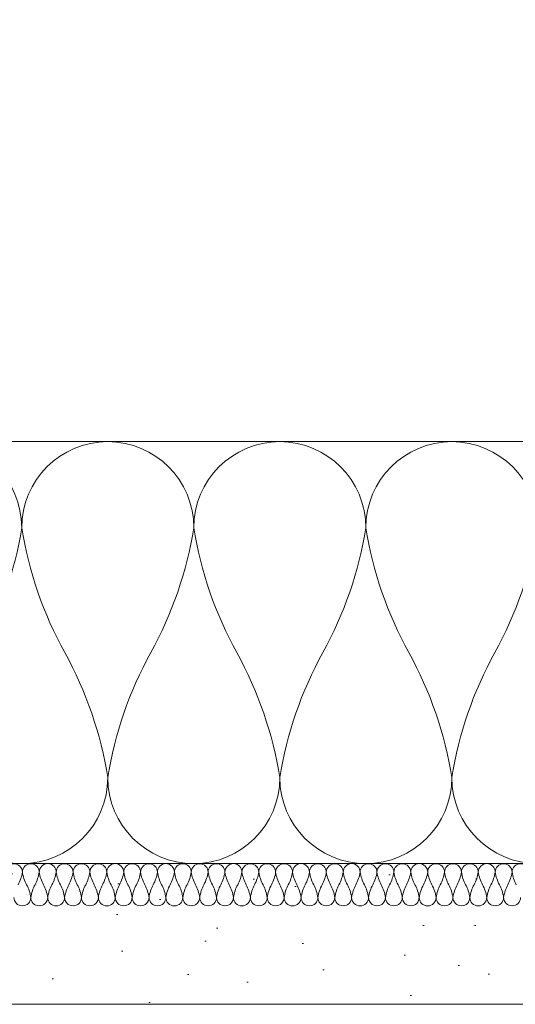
# Model space of a CAD drawing. Header units: millimetres. Extents: x 3652085 to 3778338, y -303702 to -273644.
# Tile 273 of 588: x 3710510 to 3710580, y -284607 to -284467. Entities that reach past the tile are written whole.
import ezdxf

# ---------------------------------------------------------------- set-up
doc = ezdxf.new("R2010")
doc.units = ezdxf.units.MM
for name, color, linetype, lineweight in [('021 Various', 7, 'Continuous', 5), ('A-Detl-Thin', 150, 'Continuous', 18), ('INSULATION (HAUSEART)', 31, 'Continuous', 15)]:
    doc.layers.add(name, color=color, linetype=linetype, lineweight=lineweight)

msp = doc.modelspace()

# ---------------------------------------------------------------- hatches: boundary and pattern name
at = {"layer": '021 Various'}
h = msp.add_hatch(dxfattribs=at)
h.set_pattern_fill('SITEWORK_SAND', color=256, scale=10, angle=-90, style=0, pattern_type=2)
h.set_pattern_definition([(307.5, (4430591.284, -173470.732), (19.2682377, 0.62993358), [0, -15.2, 0, -17, 0, -16.25]), (277.5, (4430591.284, -173470.732), (28.22146065, -17.6977671), [0, -8.2, 0, -13.7, 0, -5.25]), (237.5, (4430591.284, -173458.432), (0.05659053, -31.1414186), [0, -5, 0, -18, 0, -23.5]), (227.5, (4430591.284, -173458.432), (8.7767556, -30.061266), [0, -2.5, 0, -11.8, 0, -13.5])])
h.paths.add_polyline_path([(3710664.67, -284466.85), (3710664.67, -284606.85), (3710352.89, -284606.85), (3710352.89, -284586.85), (3710644.67, -284586.85), (3710644.67, -284535.98), (3710644.67, -284529.29), (3710644.79, -284529.34), (3710644.91, -284529.38), (3710645.05, -284529.42), (3710645.23, -284529.46), (3710645.38, -284529.48), (3710645.5, -284529.49), (3710645.62, -284529.49), (3710645.75, -284529.49), (3710645.88, -284529.47), (3710646.01, -284529.45), (3710646.14, -284529.43), (3710646.28, -284529.38), (3710646.42, -284529.33), (3710646.56, -284529.26), (3710646.69, -284529.17), (3710646.82, -284529.07), (3710646.95, -284528.94), (3710647.06, -284528.8), (3710647.14, -284528.66), (3710647.21, -284528.52), (3710647.27, -284528.37), (3710647.3, -284528.23), (3710647.33, -284528.1), (3710647.35, -284527.96), (3710647.35, -284527.8), (3710647.35, -284527.8), (3710647.35, -284527.7), (3710647.34, -284527.57), (3710647.32, -284527.44), (3710647.3, -284527.32), (3710647.26, -284527.19), (3710647.22, -284527.07), (3710647.17, -284526.95), (3710647.12, -284526.83), (3710647.05, -284526.73), (3710646.97, -284526.61), (3710646.87, -284526.47), (3710646.77, -284526.36), (3710646.68, -284526.26), (3710646.58, -284526.17), (3710646.49, -284526.09), (3710646.42, -284526.03), (3710646.34, -284525.96), (3710646.32, -284525.94), (3710646.3, -284525.93), (3710646.28, -284525.91), (3710646.26, -284525.9), (3710646.24, -284525.88), (3710646.23, -284525.87), (3710646.21, -284525.85), (3710646.2, -284525.84), (3710646.19, -284525.83), (3710646.18, -284525.82), (3710646.17, -284525.81), (3710646.16, -284525.8), (3710646.15, -284525.79), (3710646.14, -284525.77), (3710646.13, -284525.76), (3710646.12, -284525.75), (3710646.11, -284525.74), (3710646.1, -284525.73), (3710646.09, -284525.72), (3710646.08, -284525.71), (3710646.07, -284525.69), (3710646.07, -284525.68), (3710646.06, -284525.67), (3710646.05, -284525.65), (3710646.04, -284525.64), (3710646.03, -284525.63), (3710646.02, -284525.61), (3710646.02, -284525.6), (3710646.01, -284525.59), (3710646, -284525.57), (3710645.99, -284525.56), (3710645.98, -284525.54), (3710645.98, -284525.52), (3710645.97, -284525.51), (3710645.96, -284525.49), (3710645.95, -284525.48), (3710645.95, -284525.46), (3710645.94, -284525.44), (3710645.93, -284525.42), (3710645.93, -284525.41), (3710645.92, -284525.39), (3710645.91, -284525.37), (3710645.91, -284525.35), (3710645.9, -284525.33), (3710645.89, -284525.31), (3710645.89, -284525.29), (3710645.88, -284525.27), (3710645.87, -284525.25), (3710645.87, -284525.23), (3710645.86, -284525.21), (3710645.86, -284525.19), (3710645.85, -284525.17), (3710645.84, -284525.14), (3710645.84, -284525.12), (3710645.83, -284525.1), (3710645.83, -284525.07), (3710645.82, -284525.05), (3710645.82, -284525.03), (3710645.81, -284525), (3710645.81, -284524.98), (3710645.8, -284524.95), (3710645.8, -284524.93), (3710645.79, -284524.9), (3710645.79, -284524.88), (3710645.79, -284524.85), (3710645.78, -284524.83), (3710645.78, -284524.8), (3710645.77, -284524.77), (3710645.77, -284524.75), (3710645.77, -284524.72), (3710645.76, -284524.69), (3710645.76, -284524.66), (3710645.75, -284524.64), (3710645.75, -284524.61), (3710645.75, -284524.58), (3710645.75, -284524.55), (3710645.74, -284524.52), (3710645.74, -284524.49), (3710645.74, -284524.46), (3710645.73, -284524.44), (3710645.73, -284524.41), (3710645.73, -284524.38), (3710645.73, -284524.35), (3710645.72, -284524.32), (3710645.72, -284524.28), (3710645.72, -284524.25), (3710645.72, -284524.22), (3710645.71, -284524.19), (3710645.71, -284524.16), (3710645.71, -284524.13), (3710645.71, -284524.1), (3710645.71, -284524.07), (3710645.7, -284524.03), (3710645.7, -284524), (3710645.7, -284523.97), (3710645.7, -284523.94), (3710645.7, -284523.9), (3710645.69, -284523.87), (3710645.69, -284523.84), (3710645.69, -284523.81), (3710645.69, -284523.77), (3710645.69, -284523.71), (3710645.68, -284523.67), (3710645.67, -284523.66), (3710645.67, -284504.1), (3710646.17, -284504.1), (3710646.17, -284493.78), (3710647.93, -284493.78, 0.268526), (3710647.93, -284485.31), (3710646.17, -284485.31), (3710646.17, -284466.85), (3710654.67, -284466.85)])

# ---------------------------------------------------------------- linework, layer by layer
at = {"layer": '021 Various', "elevation": -322634.12}
msp.add_lwpolyline([(3710644.67, -284586.85), (3710644.67, -284466.85), (3710664.67, -284466.85), (3710664.67, -284606.85), (3710352.89, -284606.85), (3710352.89, -284586.85), (3710644.67, -284586.85)], close=True, dxfattribs=at)
at = {"layer": 'A-Detl-Thin', "color": 0, "lineweight": 0, "elevation": -322634.12}
for points in [[(3710507.72, -284588.06, -1), (3710510.12, -284588.06, -0.084471), (3710509.52, -284589.85, 0.084471)], [(3710508.92, -284591.65, 1), (3710511.32, -284591.65, 0.084471), (3710510.72, -284589.85, -0.084471), (3710510.12, -284588.06, -1), (3710512.52, -284588.06, -0.084471), (3710511.92, -284589.85, 0.084471), (3710511.32, -284591.65, 1), (3710513.72, -284591.65, 0.084471), (3710513.12, -284589.85, -0.084471), (3710512.52, -284588.06, -1), (3710514.93, -284588.06, -0.084471), (3710514.33, -284589.85, 0.084471), (3710513.72, -284591.65, 1), (3710516.13, -284591.65, 0.084471), (3710515.53, -284589.85, -0.084471), (3710514.93, -284588.06, -1), (3710517.33, -284588.06, -0.084471), (3710516.73, -284589.85, 0.084471), (3710516.13, -284591.65, 1), (3710518.53, -284591.65, 0.084471), (3710517.93, -284589.85, -0.084471), (3710517.33, -284588.06, -1), (3710519.73, -284588.06, -0.084471), (3710519.13, -284589.85, 0.084471), (3710518.53, -284591.65, 1), (3710520.93, -284591.65, 0.084471), (3710520.33, -284589.85, -0.084471), (3710519.73, -284588.06, -1), (3710522.13, -284588.06, -0.084471), (3710521.53, -284589.85, 0.084471), (3710520.93, -284591.65, 1), (3710523.34, -284591.65, 0.084471), (3710522.74, -284589.85, -0.084471), (3710522.13, -284588.06, -1), (3710524.54, -284588.06, -0.084471), (3710523.94, -284589.85, 0.084471), (3710523.34, -284591.65, 1), (3710525.74, -284591.65, 0.084471), (3710525.14, -284589.85, -0.084471), (3710524.54, -284588.06, -1), (3710526.94, -284588.06, -0.084471), (3710526.34, -284589.85, 0.084471), (3710525.74, -284591.65, 1), (3710528.14, -284591.65, 0.084471), (3710527.54, -284589.85, -0.084471), (3710526.94, -284588.06, -1), (3710529.34, -284588.06, -0.084471), (3710528.74, -284589.85, 0.084471), (3710528.14, -284591.65, 1), (3710530.54, -284591.65, 0.084471), (3710529.94, -284589.85, -0.084471), (3710529.34, -284588.06, -1), (3710531.75, -284588.06, -0.084471), (3710531.14, -284589.85, 0.084471), (3710530.54, -284591.65, 1), (3710532.95, -284591.65, 0.084471), (3710532.35, -284589.85, -0.084471), (3710531.75, -284588.06, -1), (3710534.15, -284588.06, -0.084471), (3710533.55, -284589.85, 0.084471), (3710532.95, -284591.65, 1), (3710535.35, -284591.65, 0.084471), (3710534.75, -284589.85, -0.084471), (3710534.15, -284588.06, -1), (3710536.55, -284588.06, -0.084471), (3710535.95, -284589.85, 0.084471), (3710535.35, -284591.65, 1), (3710537.75, -284591.65, 0.084471), (3710537.15, -284589.85, -0.084471), (3710536.55, -284588.06, -1), (3710538.95, -284588.06, -0.084471), (3710538.35, -284589.85, 0.084471), (3710537.75, -284591.65, 1), (3710540.15, -284591.65, 0.084471), (3710539.55, -284589.85, -0.084471), (3710538.95, -284588.06, -1), (3710541.36, -284588.06, -0.084471), (3710540.76, -284589.85, 0.084471), (3710540.15, -284591.65, 1), (3710542.56, -284591.65, 0.084471), (3710541.96, -284589.85, -0.084471), (3710541.36, -284588.06, -1), (3710543.76, -284588.06, -0.084471), (3710543.16, -284589.85, 0.084471), (3710542.56, -284591.65, 1), (3710544.96, -284591.65, 0.084471), (3710544.36, -284589.85, -0.084471), (3710543.76, -284588.06, -1), (3710546.16, -284588.06, -0.084471), (3710545.56, -284589.85, 0.084471), (3710544.96, -284591.65, 1), (3710547.36, -284591.65, 0.084471), (3710546.76, -284589.85, -0.084471), (3710546.16, -284588.06, -1), (3710548.56, -284588.06, -0.084471), (3710547.96, -284589.85, 0.084471), (3710547.36, -284591.65, 1), (3710549.77, -284591.65, 0.084471), (3710549.17, -284589.85, -0.084471), (3710548.56, -284588.06, -1), (3710550.97, -284588.06, -0.084471), (3710550.37, -284589.85, 0.084471), (3710549.77, -284591.65, 1), (3710552.17, -284591.65, 0.084471), (3710551.57, -284589.85, -0.084471), (3710550.97, -284588.06, -1), (3710553.37, -284588.06, -0.084471), (3710552.77, -284589.85, 0.084471), (3710552.17, -284591.65, 1), (3710554.57, -284591.65, 0.084471), (3710553.97, -284589.85, -0.084471), (3710553.37, -284588.06, -1), (3710555.77, -284588.06, -0.084471), (3710555.17, -284589.85, 0.084471), (3710554.57, -284591.65, 1), (3710556.97, -284591.65, 0.084471), (3710556.37, -284589.85, -0.084471), (3710555.77, -284588.06, -1), (3710558.18, -284588.06, -0.084471), (3710557.57, -284589.85, 0.084471), (3710556.97, -284591.65, 1), (3710559.38, -284591.65, 0.084471), (3710558.78, -284589.85, -0.084471), (3710558.18, -284588.06, -1), (3710560.58, -284588.06, -0.084471), (3710559.98, -284589.85, 0.084471), (3710559.38, -284591.65, 1), (3710561.78, -284591.65, 0.084471), (3710561.18, -284589.85, -0.084471), (3710560.58, -284588.06, -1), (3710562.98, -284588.06, -0.084471), (3710562.38, -284589.85, 0.084471), (3710561.78, -284591.65, 1), (3710564.18, -284591.65, 0.084471), (3710563.58, -284589.85, -0.084471), (3710562.98, -284588.06, -1), (3710565.38, -284588.06, -0.084471), (3710564.78, -284589.85, 0.084471), (3710564.18, -284591.65, 1), (3710566.58, -284591.65, 0.084471), (3710565.98, -284589.85, -0.084471), (3710565.38, -284588.06, -1), (3710567.79, -284588.06, -0.084471), (3710567.19, -284589.85, 0.084471), (3710566.58, -284591.65, 1), (3710568.99, -284591.65, 0.084471), (3710568.39, -284589.85, -0.084471), (3710567.79, -284588.06, -1), (3710570.19, -284588.06, -0.084471), (3710569.59, -284589.85, 0.084471), (3710568.99, -284591.65, 1), (3710571.39, -284591.65, 0.084471), (3710570.79, -284589.85, -0.084471), (3710570.19, -284588.06, -1), (3710572.59, -284588.06, -0.084471), (3710571.99, -284589.85, 0.084471), (3710571.39, -284591.65, 1), (3710573.79, -284591.65, 0.084471), (3710573.19, -284589.85, -0.084471), (3710572.59, -284588.06, -1), (3710574.99, -284588.06, -0.084471), (3710574.39, -284589.85, 0.084471), (3710573.79, -284591.65, 1), (3710576.2, -284591.65, 0.084471), (3710575.6, -284589.85, -0.084471), (3710574.99, -284588.06, -1), (3710577.4, -284588.06, -0.084471), (3710576.8, -284589.85, 0.084471), (3710576.2, -284591.65, 1), (3710578.6, -284591.65, 0.084471), (3710578, -284589.85, -0.084471), (3710577.4, -284588.06, -1), (3710579.8, -284588.06, -0.084471), (3710579.2, -284589.85, 0.084471), (3710578.6, -284591.65, 1), (3710581, -284591.65, 0.084471)], [(3710580.4, -284589.85, -0.084471), (3710579.8, -284588.06, -1), (3710582.2, -284588.06, -0.084471)]]:
    msp.add_lwpolyline(points, format="xyb", dxfattribs=at)
at = {"layer": 'INSULATION (HAUSEART)', "lineweight": 0, "elevation": -322634.12}
msp.add_lwpolyline([(3710352.88, -284526.85), (3710644.67, -284526.85), (3710644.67, -284586.85), (3710352.88, -284586.85)], dxfattribs=at)
for points in [[(3710503.91, -284556.85, 0.086883), (3710510.03, -284539.09, 1), (3710485.54, -284539.09, 0.086883)], [(3710595.71, -284574.61, -1), (3710571.23, -284574.61, -0.086883), (3710577.35, -284556.85, 0.086883), (3710583.47, -284539.09, 1), (3710558.99, -284539.09, 0.086883), (3710565.11, -284556.85, -0.086883), (3710571.23, -284574.61, -1), (3710546.75, -284574.61, -0.086883), (3710552.87, -284556.85, 0.086883), (3710558.99, -284539.09, 1), (3710534.51, -284539.09, 0.086883), (3710540.63, -284556.85, -0.086883), (3710546.75, -284574.61, -1), (3710522.27, -284574.61, -0.086883), (3710528.39, -284556.85, 0.086883), (3710534.51, -284539.09, 1), (3710510.03, -284539.09, 0.086883), (3710516.15, -284556.85, -0.086883), (3710522.27, -284574.61, -1), (3710497.78, -284574.61, -0.086883)]]:
    msp.add_lwpolyline(points, format="xyb", dxfattribs=at)

doc.saveas('drawing.dxf')
